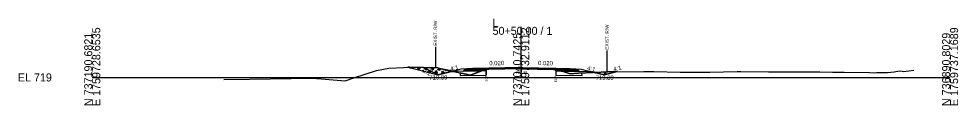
# Model space of a CAD drawing. Extents: x -26 to 4303, y -10 to 9577.
# Drawn here: x 3974.3 to 4302.8, y 490.3 to 520.5 of the extents above; entities that cross this region are included whole.
import ezdxf

# ---------------------------------------------------------------- set-up
doc = ezdxf.new("R2010")
doc.units = 0
for name, color, linetype in [('Default', 7, 'Continuous'), ('Exist CMT Pavement', 7, 'Continuous'), ('Old_Level_2', 7, 'Continuous'), ('Pattern 3', 7, 'Continuous'), ('Prop CMT Conc Surface', 7, 'Continuous'), ('Prop CMT Concrete Structures', 7, 'Continuous'), ('Prop CMT Pvmt Course 1', 7, 'Continuous'), ('Prop CMT Pvmt Course 1 CG', 7, 'Continuous'), ('Prop CMT Pvmt Course 2', 7, 'Continuous'), ('Prop CMT Pvmt Course 2 Wedge', 7, 'Continuous'), ('Prop CMT Pvmt Course 3', 7, 'Continuous'), ('Prop CMT Pvmt Surface', 7, 'Continuous'), ('Prop CMT Pvmt Surface Shoulder', 7, 'Continuous'), ('Prop CMT Pvmt Wedge Surface 1', 7, 'Continuous'), ('Prop CMT Pvmt Wedge Surface 2', 7, 'Continuous'), ('Prop CMT Pvmt Wedge Surface 3', 7, 'Continuous'), ('Prop CMT Shld Paved Course 1', 7, 'Continuous'), ('Prop CMT Shld Paved Course 2', 7, 'Continuous'), ('Prop CMT Shld Paved Course 3', 7, 'Continuous'), ('Prop CMT Slope Grass', 7, 'Continuous'), ('Prop CMT Subgrade Earthwork', 7, 'Continuous'), ('Prop Road Sect_ Recs - UC Shallow (Outline)', 7, 'Continuous'), ('Prop Shade Light', 7, 'Continuous'), ('Prop XS DDE Elevations', 7, 'Continuous'), ('Prop XS Ditch Standard Text', 7, 'Continuous'), ('Prop XS Hydro Elevations', 7, 'Continuous'), ('Prop XS SE Text', 7, 'Continuous'), ('Prop XS Side Slope Text', 7, 'Continuous'), ('Prop XS Wedging', 7, 'Continuous'), ('Scratch_Level_2', 7, 'Continuous')]:
    doc.layers.add(name, color=color, linetype=linetype)

msp = doc.modelspace()

# ---------------------------------------------------------------- linework, layer by layer
at = {"layer": 'Exist CMT Pavement'}
for points in [[(4150, 503.43), (4133, 503.09)], [(4150, 503.43), (4167, 503.09)]]:
    msp.add_lwpolyline(points, dxfattribs=at)
at = {"layer": 'Old_Level_2'}
for p, q in [((4150, 500), (4150, 517.66)), ((4150, 500), (4150, 517.66)), ((4000, 500), (4150, 500)), ((4000, 500), (4150, 500)), ((4150, 500), (4300, 500)), ((4150, 500), (4300, 500))]:
    msp.add_line(p, q, dxfattribs=at)
at = {"layer": 'Pattern 3'}
for p, q in [((4111.41, 503.28), (4112.36, 503.54)), ((4111.81, 503.55), (4112.3, 503.06)), ((4111.97, 503.55), (4111.87, 503.17)), ((4113.69, 503.15), (4114.89, 503.47)), ((4114.11, 503.49), (4114.73, 502.87)), ((4114.34, 503.48), (4114.13, 502.7)), ((4115.69, 502.67), (4115.57, 502.24)), ((4116.04, 503.03), (4117.25, 503.35)), ((4116.41, 503.43), (4117.09, 502.75)), ((4116.71, 503.42), (4116.49, 502.59)), ((4118.4, 502.91), (4119.61, 503.23)), ((4118.71, 503.36), (4119.45, 502.63)), ((4119.08, 503.35), (4118.84, 502.47)), ((4120.76, 502.79), (4121.87, 503.09)), ((4121.05, 503.26), (4121.8, 502.51)), ((4121.42, 503.19), (4121.2, 502.35)), ((4123.11, 502.67), (4123.41, 502.75)), ((4123.68, 502.69), (4123.55, 502.23)), ((4115.09, 502.51), (4115.28, 502.32)), ((4115.88, 502.17), (4116.13, 502.23)), ((4117.33, 501.8), (4118.49, 502.11)), ((4117.44, 502.39), (4118.27, 501.57)), ((4118.05, 502.56), (4117.81, 501.68)), ((4119.28, 501.32), (4119.28, 501.32)), ((4119.64, 501.67), (4120.84, 502)), ((4119.8, 502.28), (4120.68, 501.39)), ((4120.4, 502.44), (4120.08, 501.23)), ((4121.04, 501.04), (4121.15, 500.92)), ((4121.64, 501.2), (4121.6, 501.03)), ((4121.99, 501.55), (4123.2, 501.88)), ((4122.16, 502.16), (4122.94, 501.37)), ((4122.76, 502.32), (4122.47, 501.25)), ((4123.91, 502.64), (4124.16, 502.39)), ((4124.51, 502.04), (4124.73, 501.82)), ((4125.12, 502.2), (4125.03, 501.89)), ((4125.93, 502.19), (4125.91, 502.11)), ((4176.56, 501.75), (4176.9, 501.41)), ((4177.14, 501.84), (4177.02, 501.38)), ((4177.14, 501.35), (4177.6, 501.47)), ((4177.97, 501.88), (4177.96, 501.83)), ((4178.75, 501.03), (4179.96, 501.35)), ((4178.92, 501.64), (4179.53, 501.02)), ((4179.52, 501.8), (4179.3, 500.96)), ((4180.39, 502), (4180.31, 501.71)), ((4180.78, 502.01), (4180.92, 501.87)), ((4181.27, 501.52), (4181.32, 501.47)), ((4181.88, 501.68), (4181.85, 501.6)), ((4182.79, 502.02), (4182.73, 501.82)), ((4183.01, 502.02), (4183.11, 501.91))]:
    msp.add_line(p, q, dxfattribs=at)
for points in [[(4110.34, 503.55), (4121, 500.89), (4126.09, 502.16), (4121.48, 503.17), (4120.85, 503.3), (4110.96, 503.58)], [(4136.04, 502.27), (4137.78, 502.93), (4137.78, 502.31)], [(4163.76, 502.28), (4162.13, 502.31), (4162.14, 502.74)], [(4183.53, 502.02), (4179, 500.89), (4175.51, 501.76), (4180.33, 502)]]:
    msp.add_lwpolyline(points, close=True, dxfattribs=at)
at = {"layer": 'Prop CMT Conc Surface'}
for points in [[(4137.78, 502.93), (4133, 502.84)], [(4133, 502.84), (4133, 502.63)], [(4133, 502.63), (4137.78, 502.72)], [(4137.78, 502.72), (4137.78, 502.93)], [(4162.14, 502.72), (4162.14, 502.93)], [(4162.14, 502.93), (4167, 502.84)], [(4167, 502.63), (4162.14, 502.72)], [(4167, 502.84), (4167, 502.63)]]:
    msp.add_lwpolyline(points, dxfattribs=at)
at = {"layer": 'Prop CMT Concrete Structures'}
for points in [[(4133, 502.84), (4133, 503.09)], [(4137.78, 502.93), (4133, 502.84)], [(4150, 503.3), (4137.78, 503.06)], [(4137.78, 503.06), (4137.78, 502.93)], [(4150, 503.3), (4162.14, 503.06)], [(4162.14, 503.06), (4162.14, 502.93)], [(4162.14, 502.93), (4167, 502.84)], [(4167, 502.84), (4167, 503.09)]]:
    msp.add_lwpolyline(points, dxfattribs=at)
at = {"layer": 'Prop CMT Pvmt Course 1'}
for points in [[(4137.78, 502.72), (4133, 502.63)], [(4137.78, 502.39), (4137.78, 502.72)], [(4162.14, 502.72), (4167, 502.63)], [(4162.14, 502.39), (4162.14, 502.72)], [(4133, 502.63), (4133, 502.29)], [(4133, 502.29), (4137.78, 502.39)], [(4167, 502.29), (4162.14, 502.39)], [(4167, 502.63), (4167, 502.29)]]:
    msp.add_lwpolyline(points, dxfattribs=at)
at = {"layer": 'Prop CMT Pvmt Course 2'}
for points in [[(4133, 503.09), (4131, 503.05), (4130.74, 502.79)], [(4130.74, 502.79), (4133, 502.84)], [(4133, 502.84), (4133, 503.09)], [(4167, 503.09), (4169, 503.05), (4169.26, 502.79)], [(4167, 502.84), (4167, 503.09)], [(4169.26, 502.79), (4167, 502.84)]]:
    msp.add_lwpolyline(points, dxfattribs=at)
at = {"layer": 'Prop CMT Pvmt Course 2 Wedge'}
msp.add_line((4115.89, 503.44), (4121, 500.89), dxfattribs=at)
for points in [[(4131, 503.05), (4129, 502.89), (4121, 500.89)], [(4169, 503.05), (4171, 502.89), (4179, 500.89), (4183.53, 502.02)]]:
    msp.add_lwpolyline(points, dxfattribs=at)
at = {"layer": 'Prop CMT Pvmt Course 3'}
for points in [[(4133, 502.84), (4130.74, 502.79), (4130.53, 502.58)], [(4133, 502.63), (4133, 502.84)], [(4167, 502.84), (4169.26, 502.79), (4169.47, 502.58)], [(4167, 502.63), (4167, 502.84)], [(4130.53, 502.58), (4133, 502.63)], [(4169.47, 502.58), (4167, 502.63)]]:
    msp.add_lwpolyline(points, dxfattribs=at)
at = {"layer": 'Prop CMT Pvmt Surface'}
for points in [[(4150, 503.18), (4133, 502.84)], [(4133, 502.84), (4133, 503.09)], [(4150, 503.18), (4167, 502.84)], [(4167, 502.84), (4167, 503.09)]]:
    msp.add_lwpolyline(points, dxfattribs=at)
at = {"layer": 'Prop CMT Pvmt Surface Shoulder'}
for points in [[(4137.78, 502.94), (4137.91, 502.99), (4138.4, 503.01), (4138.85, 503.04), (4139.09, 503.05), (4139.27, 503.05), (4139.49, 503.06), (4140.59, 503.08), (4141.99, 503.09), (4143.03, 503.12), (4144.49, 503.16), (4145.46, 503.18), (4146.99, 503.19), (4149.31, 503.21), (4149.68, 503.21), (4149.75, 503.21), (4149.78, 503.21), (4149.84, 503.21), (4149.9, 503.21), (4149.93, 503.21), (4149.98, 503.21), (4150, 503.21)], [(4150, 503.21), (4150.31, 503.2), (4151.99, 503.15), (4152.75, 503.14), (4154.49, 503.12), (4155.19, 503.09), (4157, 503.01), (4157.62, 502.99), (4159.5, 502.92), (4159.8, 502.9), (4160.95, 502.86), (4161.51, 502.83), (4161.82, 502.83), (4162.13, 502.74)]]:
    msp.add_lwpolyline(points, dxfattribs=at)
at = {"layer": 'Prop CMT Pvmt Wedge Surface 1'}
for p, q in [((4133.02, 502.17), (4125.53, 502.02)), ((4137.77, 502.26), (4133.02, 502.17)), ((4162.14, 502.27), (4166.98, 502.17)), ((4166.98, 502.17), (4174.47, 502.02))]:
    msp.add_line(p, q, dxfattribs=at)
for points in [[(4137.77, 502.26), (4137.78, 502.94)], [(4162.14, 502.27), (4162.13, 502.74)]]:
    msp.add_lwpolyline(points, dxfattribs=at)
at = {"layer": 'Prop CMT Pvmt Wedge Surface 2'}
for points in [[(4137.78, 503.06), (4137.91, 503.06), (4138.4, 503.07), (4138.85, 503.08), (4139.09, 503.08), (4139.27, 503.09), (4139.49, 503.09), (4140.59, 503.11), (4141.99, 503.14), (4143.03, 503.16), (4144.49, 503.19), (4145.46, 503.21), (4146.99, 503.24), (4149.31, 503.29), (4149.68, 503.29), (4149.75, 503.3), (4149.78, 503.3), (4149.84, 503.3), (4149.9, 503.3), (4149.93, 503.3), (4149.98, 503.3), (4150, 503.3)], [(4150, 503.21), (4149.98, 503.21), (4149.93, 503.21), (4149.9, 503.21), (4149.84, 503.21), (4149.78, 503.21), (4149.75, 503.21), (4149.68, 503.21), (4149.31, 503.21), (4146.99, 503.19), (4145.46, 503.18), (4144.49, 503.16), (4143.03, 503.12), (4141.99, 503.09), (4140.59, 503.08), (4139.49, 503.06), (4139.27, 503.05), (4139.09, 503.05), (4138.85, 503.04), (4138.4, 503.01), (4137.91, 502.99), (4137.78, 502.94)], [(4137.78, 502.94), (4137.78, 503.06)], [(4150, 503.3), (4150, 503.21)], [(4150, 503.3), (4150.31, 503.29), (4151.99, 503.26), (4152.75, 503.25), (4154.49, 503.21), (4155.19, 503.2), (4157, 503.16), (4157.62, 503.15), (4159.5, 503.11), (4159.8, 503.1), (4160.95, 503.08), (4161.51, 503.07), (4161.82, 503.06), (4162.14, 503.06)], [(4162.14, 502.93), (4161.82, 502.94), (4161.51, 502.95), (4160.95, 502.96), (4159.8, 502.98), (4159.5, 502.99), (4157.62, 503.02), (4157, 503.04), (4155.93, 503.06), (4155.19, 503.09), (4154.49, 503.12), (4152.75, 503.14), (4151.99, 503.15), (4150.31, 503.2), (4150, 503.21)], [(4162.14, 503.06), (4162.14, 502.93)]]:
    msp.add_lwpolyline(points, dxfattribs=at)
at = {"layer": 'Prop CMT Pvmt Wedge Surface 3'}
for points in [[(4162.14, 502.74), (4161.82, 502.83), (4161.51, 502.83), (4160.95, 502.86), (4159.8, 502.9), (4159.5, 502.92), (4157.62, 502.99), (4157, 503.01), (4155.94, 503.06)], [(4155.94, 503.06), (4157, 503.04)], [(4157, 503.04), (4157.62, 503.02), (4159.5, 502.99), (4159.8, 502.98), (4160.95, 502.96), (4161.51, 502.95), (4161.82, 502.94), (4162.14, 502.93)], [(4162.14, 502.93), (4162.14, 502.74)]]:
    msp.add_lwpolyline(points, dxfattribs=at)
at = {"layer": 'Prop CMT Shld Paved Course 1'}
for points in [[(4133, 502.63), (4133, 503.09)], [(4150, 502.97), (4133, 502.63)], [(4150, 502.97), (4167, 502.63)], [(4167, 502.63), (4167, 503.09)]]:
    msp.add_lwpolyline(points, dxfattribs=at)
at = {"layer": 'Prop CMT Shld Paved Course 2'}
for points in [[(4133, 503.09), (4131, 503.05)], [(4167, 503.09), (4169, 503.05)]]:
    msp.add_lwpolyline(points, dxfattribs=at)
at = {"layer": 'Prop CMT Shld Paved Course 3'}
for points in [[(4150, 503.43), (4133, 503.09)], [(4133, 503.09), (4133, 502.84)], [(4133, 502.84), (4137.78, 502.93)], [(4137.78, 503.06), (4150, 503.3)], [(4137.78, 502.93), (4137.78, 503.06)], [(4150, 503.18), (4150, 503.43)], [(4150, 503.43), (4167, 503.09)], [(4150, 503.3), (4150, 503.18), (4150, 503.18)], [(4162.14, 503.06), (4150, 503.3)], [(4162.14, 502.93), (4162.14, 503.06)], [(4167, 502.84), (4162.14, 502.93)], [(4167, 503.09), (4167, 502.84)]]:
    msp.add_lwpolyline(points, dxfattribs=at)
at = {"layer": 'Prop CMT Slope Grass'}
msp.add_lwpolyline([(4046.07, 499.27), (4054.97, 499.42), (4076.75, 499.68), (4080.1, 499.45), (4088.45, 498.78), (4091.5, 499.89), (4099.35, 502.37), (4103.68, 503.21), (4109.02, 503.49), (4110.96, 503.58), (4120.85, 503.3), (4121.48, 503.17), (4132.28, 500.8), (4136.24, 502.35), (4137.91, 502.99), (4138.4, 503.01), (4138.85, 503.04), (4139.49, 503.06), (4140.59, 503.08), (4141.99, 503.09), (4143.03, 503.12), (4144.49, 503.16), (4145.46, 503.18), (4146.99, 503.19), (4149.31, 503.21), (4149.84, 503.21), (4150.31, 503.2), (4151.99, 503.15), (4152.75, 503.14), (4154.49, 503.12), (4155.19, 503.09), (4157, 503.01), (4158.91, 502.95), (4159.5, 502.92), (4159.8, 502.9), (4160.95, 502.86), (4161.51, 502.83), (4161.82, 502.83), (4165.09, 501.9), (4167.17, 501.21), (4170.04, 501.48), (4180.33, 502), (4192.92, 502.06), (4195.26, 502.06), (4196.35, 502.05), (4205.56, 501.89), (4206.72, 501.89), (4215.95, 501.86), (4225.54, 502.03), (4226.04, 502.02), (4226.41, 502.02), (4226.79, 502.03), (4236.48, 501.95), (4247.33, 501.93), (4251.87, 501.91), (4254.49, 501.91), (4258.91, 501.88), (4263.01, 501.82), (4271.76, 501.73), (4273.65, 501.64), (4274.26, 501.67), (4275.39, 501.72), (4276.01, 501.67), (4278.11, 501.7), (4280.4, 501.9), (4282.3, 502.27), (4283.22, 502.15), (4283.8, 502.05), (4287.27, 502.54)], dxfattribs=at)
at = {"layer": 'Prop CMT Subgrade Earthwork'}
for points in [[(4133, 502.63), (4130.53, 502.58), (4130.03, 502.57), (4129.69, 502.23)], [(4129.69, 502.23), (4133, 502.29)], [(4133, 502.29), (4133, 502.63)], [(4167, 502.63), (4169.47, 502.58), (4169.97, 502.57), (4170.31, 502.23)], [(4167, 502.29), (4167, 502.63)], [(4170.31, 502.23), (4167, 502.29)]]:
    msp.add_lwpolyline(points, dxfattribs=at)
at = {"layer": 'Prop Road Sect_ Recs - UC Shallow (Outline)'}
for points in [[(4128.72, 500.63), (4137.81, 500.81), (4137.78, 502.31), (4136.04, 502.27), (4134.24, 501.56), (4132.28, 500.8), (4128.71, 501.58)], [(4162.1, 500.81), (4171.28, 500.63), (4171.27, 501.54), (4170.56, 501.51), (4167.17, 501.21), (4165.57, 501.74), (4165.01, 501.92), (4163.77, 502.28), (4162.13, 502.31)]]:
    msp.add_lwpolyline(points, close=True, dxfattribs=at)
at = {"layer": 'Prop Shade Light'}
for p, q in [((4128.71, 501.58), (4128.72, 500.63)), ((4128.72, 500.63), (4137.81, 500.81)), ((4136.04, 502.27), (4135.78, 502.17)), ((4137.78, 502.31), (4136.04, 502.27)), ((4137.81, 500.81), (4137.78, 502.31)), ((4162.13, 502.31), (4162.1, 500.81)), ((4162.1, 500.81), (4171.28, 500.63)), ((4163.76, 502.28), (4162.13, 502.31))]:
    msp.add_line(p, q, dxfattribs=at)
for points in [[(4135.78, 502.17), (4132.28, 500.8), (4128.71, 501.58)], [(4165.15, 501.88), (4163.76, 502.28), (4163.76, 502.28)], [(4171.28, 500.63), (4171.27, 501.54), (4170.04, 501.48), (4167.17, 501.21), (4165.15, 501.88)]]:
    msp.add_lwpolyline(points, dxfattribs=at)
at = {"layer": 'Prop XS DDE Elevations'}
for points in [[(4120.85, 503.3), (4121.48, 503.17), (4126.09, 502.16), (4125.53, 502.02), (4121, 500.89), (4115.89, 503.44)], [(4137.77, 502.26), (4135.92, 502.23), (4136.24, 502.35), (4137.78, 502.94)], [(4138.85, 503.04), (4139.23, 503.05), (4139.09, 503.05)], [(4139.23, 503.05), (4139.27, 503.05), (4139.49, 503.06)], [(4149.68, 503.21), (4149.73, 503.21), (4149.31, 503.21)], [(4149.84, 503.21), (4149.96, 503.21), (4149.93, 503.21), (4149.9, 503.21)], [(4150, 503.21), (4150.31, 503.2), (4149.96, 503.21), (4149.98, 503.21)], [(4162.14, 502.27), (4162.13, 502.74), (4163.93, 502.23)], [(4126.09, 502.16), (4125.53, 502.02), (4126.63, 502.04)], [(4132.28, 500.8), (4135.92, 502.23), (4133.02, 502.17), (4126.63, 502.04)], [(4174.47, 502.02), (4175.51, 501.76), (4170.04, 501.48), (4167.17, 501.21), (4165.09, 501.9), (4163.93, 502.23), (4166.98, 502.17)], [(4179, 500.89), (4183.53, 502.02), (4180.33, 502), (4175.51, 501.76)]]:
    msp.add_lwpolyline(points, close=True, dxfattribs=at)
at = {"layer": 'Prop XS Ditch Standard Text'}
for p, q in [((4120, 510.73), (4120, 503.33)), ((4180, 509.39), (4180, 501.99)), ((4137.78, 502.94), (4137.78, 500.89)), ((4162.14, 502.74), (4162.14, 500.68))]:
    msp.add_line(p, q, dxfattribs=at)
at = {"layer": 'Prop XS Wedging'}
for p, q in [((4137.78, 502.94), (4137.78, 503.26)), ((4137.78, 503.06), (4137.78, 502.94)), ((4162.13, 502.74), (4162.14, 503.06)), ((4162.14, 502.74), (4162.14, 503.32))]:
    msp.add_line(p, q, dxfattribs=at)
for points in [[(4150, 503.3), (4133, 502.96)], [(4150, 503.3), (4150, 503.3), (4137.78, 503.06)], [(4137.78, 502.94), (4137.91, 502.99), (4138.4, 503.01), (4138.85, 503.04), (4139.49, 503.06), (4140.59, 503.08), (4141.99, 503.09), (4143.03, 503.12), (4144.49, 503.16), (4145.46, 503.18), (4146.99, 503.19), (4149.31, 503.21), (4149.84, 503.21), (4150.31, 503.2), (4151.99, 503.15), (4152.75, 503.14), (4154.49, 503.12), (4155.19, 503.09), (4157, 503.01), (4158.91, 502.95), (4159.5, 502.92), (4159.8, 502.9), (4160.95, 502.86), (4161.51, 502.83), (4161.82, 502.83), (4162.13, 502.74)], [(4137.78, 502.94), (4137.78, 502.94)], [(4150, 503.3), (4167, 502.96)], [(4162.14, 503.06), (4150, 503.3), (4150, 503.3)]]:
    msp.add_lwpolyline(points, dxfattribs=at)
at = {"layer": 'Scratch_Level_2'}
for p, q in [((4137.78, 502.89), (4137.67, 502.51)), ((4136.32, 502.38), (4136.35, 502.36)), ((4136.88, 502.59), (4136.82, 502.37)), ((4162.56, 502.54), (4162.51, 502.38))]:
    msp.add_line(p, q, dxfattribs=at)

# ---------------------------------------------------------------- texts
at = {"layer": 'Default'}
msp.add_text('-', height=0.0001, dxfattribs=at).set_placement((4000, 500))
at = {"layer": 'Old_Level_2'}
for s, p in [('L', (4140, 517.66)), ('L', (4140, 517.66)), ('50+50.00 / 1', (4140, 514.86)), ('50+50.00 / 1', (4140, 514.86)), ('EL 719', (3974, 498.6)), ('EL 719', (3974, 498.6))]:
    msp.add_text(s, height=2.8, dxfattribs=at).set_placement(p)
for s, p in [('E 1759728.6535', (4002.8, 490)), ('E 1759728.6535', (4002.8, 490)), ('E 1759732.9112', (4152.8, 490)), ('E 1759732.9112', (4152.8, 490)), ('E 1759737.1689', (4302.8, 490)), ('E 1759737.1689', (4302.8, 490)), ('N 737190.6821', (4000, 490)), ('N 737190.6821', (4000, 490)), ('N 737040.7425', (4150, 490)), ('N 737040.7425', (4150, 490)), ('N 736890.8029', (4300, 490)), ('N 736890.8029', (4300, 490))]:
    msp.add_text(s, height=2.8, rotation=90, dxfattribs=at).set_placement(p)
at = {"layer": 'Prop CMT Pvmt Course 1 CG'}
msp.add_text('722.21', height=1, dxfattribs=at).set_placement((4148.04, 501.21))
at = {"layer": 'Prop XS Ditch Standard Text'}
for s, height, p in [('EXIST. R/W', 1.181, (4120.59, 511.03)), ('EXIST. R/W', 1.181, (4180.59, 509.69)), ('EOP', 0.787, (4138.17, 498.49)), ('EOP', 0.787, (4162.53, 498.29))]:
    msp.add_text(s, height=height, rotation=90, dxfattribs=at).set_placement(p)
at = {"layer": 'Prop XS Hydro Elevations'}
for p in [(4117.88, 499.27), (4176.05, 499.16)]:
    msp.add_text('719.89', height=1.5, dxfattribs=at).set_placement(p)
at = {"layer": 'Prop XS SE Text'}
for rotation, p in [(1.1458, (4138.86, 504.2)), (358.8542, (4155.9, 504.31))]:
    msp.add_text('0.020', height=1.5, rotation=rotation, dxfattribs=at).set_placement(p)
at = {"layer": 'Prop XS Side Slope Text'}
for s, rotation, p in [('2:1', 330.1407, (4115.42, 501.93)), ('4:1', 14.0362, (4125.4, 502.26)), ('4:1', 345.9638, (4172.97, 502.61)), ('4:1', 14.0362, (4182.41, 502.09))]:
    msp.add_text(s, height=1.5, rotation=rotation, dxfattribs=at).set_placement(p)

doc.saveas('drawing.dxf')
